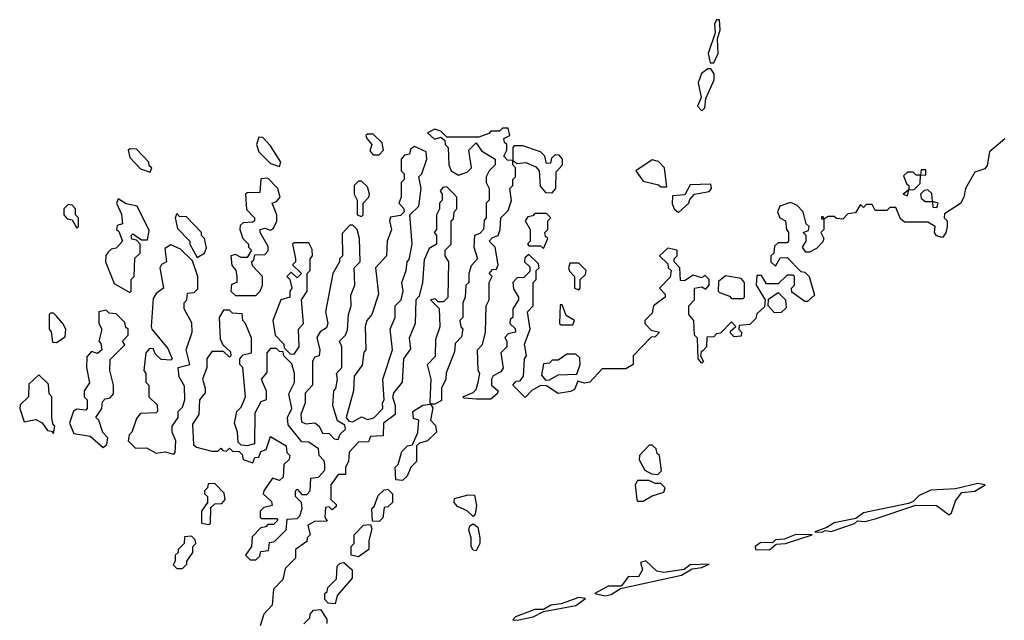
# Model space of a CAD drawing. Extents: x 2769579 to 2883812, y 684207 to 828660.
# Tile 257 of 505: x 2788810 to 2792165, y 793934 to 795980. Entities that reach past the tile are written whole.
import ezdxf

# ---------------------------------------------------------------- set-up
doc = ezdxf.new("R2010")
doc.units = 0

msp = doc.modelspace()

# ---------------------------------------------------------------- linework, layer by layer
at = {"layer": '0CON02XD'}
for points in [[(2791175, 795832.5), (2791190, 795865), (2791187.5, 795915), (2791196.7, 795945), (2791195, 795980), (2791185, 795980), (2791177.5, 795965), (2791180, 795935), (2791156.2, 795865), (2791163, 795833), (2791175, 795832.5)], [(2791135, 795670), (2791145, 795680), (2791148.3, 795711.7), (2791176.2, 795775), (2791176.7, 795795), (2791165, 795812.5), (2791155, 795812.5), (2791133.6, 795796.4), (2791122.5, 795765), (2791132.5, 795715), (2791120, 795685), (2791135, 795670)], [(2789695, 795480), (2789700, 795495), (2789665, 795550), (2789638.3, 795578.3), (2789625, 795580), (2789617.5, 795555), (2789625, 795530), (2789665, 795490), (2789695, 795480)], [(2790367, 794687), (2790325, 794690), (2790320, 794695), (2790355, 794710), (2790365, 794720), (2790372.5, 794745), (2790377.5, 794775), (2790372.5, 794785), (2790370, 794855), (2790387, 794873), (2790397.5, 794915), (2790400, 795005), (2790410, 795025), (2790410, 795085), (2790420, 795105), (2790410, 795115), (2790421.7, 795128.3), (2790435, 795130), (2790440, 795145), (2790430, 795205), (2790410, 795225), (2790421.7, 795238.3), (2790440, 795245), (2790447.5, 795265), (2790450, 795305), (2790475, 795330), (2790486.4, 795363.6), (2790480, 795405), (2790490, 795415), (2790490, 795435), (2790500, 795445), (2790500, 795475), (2790490, 795485), (2790490, 795500), (2790505, 795490), (2790535, 795493.3), (2790568.3, 795478.3), (2790580, 795465), (2790583, 795413), (2790601.7, 795391.7), (2790625, 795390), (2790637.5, 795405), (2790638.3, 795461.7), (2790660, 795485), (2790660, 795505), (2790648.3, 795518.3), (2790635, 795520), (2790621.7, 795508.3), (2790618.3, 795491.7), (2790605, 795490), (2790600, 795515), (2790585, 795530), (2790525, 795550), (2790495, 795550), (2790490, 795545), (2790490, 795500), (2790471.7, 795501.7), (2790460, 795515), (2790470, 795535), (2790470, 795555), (2790461.7, 795561.7), (2790460, 795575), (2790480, 795585), (2790475, 795610), (2790455, 795610), (2790445, 795600), (2790415, 795600), (2790408.3, 795591.7), (2790375, 795580), (2790265, 795580), (2790245, 795600), (2790225, 795607.5), (2790200, 795595), (2790223, 795573), (2790245, 795580), (2790258.3, 795568.3), (2790260, 795555), (2790270, 795545), (2790272.5, 795485), (2790280, 795465), (2790305, 795450), (2790335, 795460), (2790350, 795475), (2790340, 795535), (2790365, 795560), (2790383.6, 795533.6), (2790430, 795505), (2790430, 795485), (2790410, 795465), (2790400, 795445), (2790400, 795425), (2790410, 795405), (2790410, 795365), (2790400, 795355), (2790400, 795305), (2790393, 795297), (2790390, 795265), (2790378.3, 795251.7), (2790360, 795245), (2790357.5, 795205), (2790370, 795165), (2790348.3, 795141.7), (2790340, 795115), (2790340, 795085), (2790330, 795075), (2790327.5, 795035), (2790320, 795015), (2790320, 794965), (2790310, 794955), (2790313, 794933), (2790320, 794925), (2790315, 794900), (2790293.6, 794876.4), (2790291.7, 794848.3), (2790263, 794777), (2790262.5, 794755), (2790247.5, 794725), (2790247, 794683), (2790225, 794670), (2790210, 794670), (2790208.3, 794678.3), (2790212.5, 794755), (2790200, 794805), (2790227, 794833), (2790228.3, 794891.7), (2790242.5, 794935), (2790240, 794995), (2790210, 795025), (2790225, 795030), (2790235, 795020), (2790255, 795020), (2790270, 795035), (2790272.5, 795155), (2790260, 795175), (2790260, 795195), (2790280, 795215), (2790280, 795295), (2790288.3, 795301.7), (2790290, 795325), (2790300, 795335), (2790300, 795375), (2790288.3, 795388.3), (2790265, 795410), (2790251.7, 795408.3), (2790243, 795397), (2790250, 795385), (2790250, 795365), (2790240, 795355), (2790240, 795335), (2790230, 795315), (2790230, 795265), (2790222.5, 795255), (2790230, 795245), (2790230, 795215), (2790205, 795200), (2790188.3, 795161.7), (2790182.5, 795085), (2790171.7, 795038.3), (2790160, 795025), (2790157.5, 794945), (2790137.5, 794895), (2790141.7, 794858.3), (2790117.5, 794825), (2790113.3, 794745), (2790085, 794710), (2790080, 794695), (2790090, 794665), (2790090, 794635), (2790050, 794605), (2790048.3, 794561.7), (2790005, 794560), (2789998.3, 794541.7), (2789965, 794540), (2789933, 794507), (2789930, 794475), (2789920, 794455), (2789920, 794430), (2789895, 794430), (2789870, 794395), (2789870, 794345), (2789888.3, 794328.3), (2789888.3, 794321.7), (2789875, 794310), (2789865, 794320), (2789851.7, 794318.3), (2789850, 794285), (2789858.3, 794271.7), (2789815, 794270), (2789791.7, 794258.3), (2789800, 794225), (2789790, 794215), (2789788.3, 794201.7), (2789750, 794175), (2789750, 794145), (2789715, 794110), (2789707, 794073), (2789675, 794040), (2789670, 793985), (2789642.5, 793955), (2789630, 793915)], [(2790035, 795520), (2790050, 795535), (2790045, 795560), (2790015, 795590), (2789995, 795590), (2789990, 795585), (2789992.5, 795575), (2790010, 795555), (2790003, 795533), (2790015, 795520), (2790035, 795520)], [(2789945, 794610), (2789975, 794626.7), (2789995, 794617.5), (2790017, 794623), (2790047.5, 794655), (2790046.7, 794675), (2790052.5, 794685), (2790047.5, 794755), (2790080, 794855), (2790072.5, 794925), (2790090, 794965), (2790090, 795005), (2790110, 795025), (2790116.7, 795055), (2790112.5, 795085), (2790127.5, 795125), (2790130, 795155), (2790137, 795163), (2790147.5, 795215), (2790140, 795315), (2790170, 795345), (2790177.5, 795405), (2790170, 795445), (2790180, 795455), (2790197.5, 795505), (2790195, 795530), (2790155, 795547.5), (2790141.7, 795538.3), (2790138.3, 795521.7), (2790121.7, 795518.3), (2790110, 795505), (2790110, 795465), (2790120, 795455), (2790120, 795435), (2790110, 795425), (2790110, 795375), (2790102.5, 795355), (2790118.3, 795338.3), (2790120, 795325), (2790107.5, 795312.5), (2790073, 795307), (2790070, 795295), (2790077.5, 795265), (2790062.5, 795225), (2790060, 795175), (2790022.5, 795135), (2790032.5, 795045), (2790010, 794975), (2789992.5, 794955), (2789987.5, 794935), (2789990, 794855), (2789983, 794847), (2789977, 794803), (2789950, 794765), (2789947.5, 794715), (2789922.5, 794625), (2789931.7, 794611.7), (2789945, 794610)], [(2792166.4, 795573.6), (2792115, 795530), (2792107, 795483), (2792098.3, 795471.7), (2792065, 795460), (2792032.5, 795405), (2792027.5, 795375), (2792016.4, 795353.6), (2791961.7, 795318.3), (2791960, 795305), (2791970, 795295), (2791970, 795275), (2791966.4, 795253.6), (2791955, 795237.5), (2791933.6, 795243.6), (2791927.5, 795255), (2791930, 795275), (2791905, 795290), (2791825, 795290), (2791811.7, 795301.7), (2791795, 795340), (2791775, 795340), (2791765, 795330), (2791725, 795330), (2791715, 795350), (2791695, 795350), (2791685, 795340), (2791675, 795350), (2791658.3, 795321.7), (2791631.7, 795318.3), (2791615, 795300), (2791593, 795303), (2791585, 795310), (2791565, 795310), (2791550, 795300), (2791548.3, 795308.3), (2791541.7, 795308.3), (2791541.7, 795301.7), (2791550, 795300), (2791550, 795265), (2791540, 795255), (2791550, 795235), (2791547, 795223), (2791525, 795200), (2791501.7, 795188.3), (2791488.3, 795188.3), (2791477.5, 795205), (2791490, 795225), (2791490, 795245), (2791480, 795255), (2791498.3, 795261.7), (2791500, 795275), (2791490, 795285), (2791480, 795325), (2791458.3, 795348.3), (2791437, 795357), (2791400, 795345), (2791392.5, 795325), (2791400, 795305), (2791420, 795295), (2791422.5, 795265), (2791430, 795255), (2791430, 795225), (2791425, 795220), (2791395, 795220), (2791381.7, 795208.3), (2791380, 795185), (2791370, 795175), (2791370, 795155), (2791385, 795140), (2791401.7, 795168.3), (2791425, 795170), (2791471.7, 795121.7), (2791485, 795120), (2791500, 795105), (2791518.3, 795041.7), (2791495, 795020), (2791485, 795020), (2791441.7, 795051.7), (2791440, 795065), (2791450, 795075), (2791450, 795105), (2791445, 795110), (2791425, 795110), (2791395, 795080), (2791355, 795080), (2791338.3, 795108.3), (2791321.7, 795108.3), (2791320, 795075), (2791350, 795025), (2791348.3, 795001.7), (2791321.7, 794978.3), (2791318.3, 794961.7), (2791298.3, 794941.7), (2791261.7, 794938.3), (2791260, 794925), (2791270, 794915), (2791268.3, 794901.7), (2791245, 794900), (2791231.7, 794911.7), (2791231.7, 794918.3), (2791250, 794935), (2791235, 794950), (2791198.3, 794911.7), (2791185, 794910), (2791175, 794900), (2791151.7, 794898.3), (2791150, 794865), (2791138.3, 794851.7), (2791131.7, 794848.3), (2791130, 794835), (2791140, 794815), (2791135, 794810), (2791122.5, 794825), (2791120, 794895), (2791110, 794905), (2791107.5, 794955), (2791090, 794975), (2791090, 795005), (2791110, 795025), (2791110, 795065), (2791135, 795070), (2791148.3, 795061.7), (2791160, 795075), (2791160, 795095), (2791145, 795110), (2791135, 795100), (2791105, 795110), (2791075, 795090), (2791061.7, 795091.7), (2791060, 795135), (2791040, 795155), (2791040, 795165), (2791050, 795175), (2791050, 795195), (2791018.3, 795201.7), (2790990, 795175), (2791018.3, 795148.3), (2791020, 795135), (2791030, 795125), (2791027, 795103), (2790990, 795065), (2791010, 795045), (2791010, 795035), (2790970, 795005), (2790965, 794980), (2790940, 794955), (2790940, 794945), (2790961.7, 794921.7), (2790990, 794915), (2790975, 794900), (2790961.7, 794898.3), (2790900, 794835), (2790900, 794805), (2790875, 794790), (2790795, 794790), (2790753.3, 794745), (2790735, 794741.2), (2790711.7, 794748.3), (2790700, 794720), (2790687, 794713), (2790645, 794706.7), (2790605, 794732.5), (2790585, 794733.3), (2790555, 794716.7), (2790533, 794693), (2790490, 794735), (2790501.7, 794748.3), (2790515, 794750), (2790526.7, 794765), (2790530, 794825), (2790537.5, 794835), (2790530, 794875), (2790550, 794925), (2790540, 794985), (2790560, 795005), (2790560, 795085), (2790570, 795095), (2790570, 795125), (2790580, 795135), (2790578.3, 795148.3), (2790545, 795180), (2790531.7, 795168.3), (2790530, 795155), (2790548.3, 795138.3), (2790548.3, 795121.7), (2790528.3, 795101.7), (2790505, 795100), (2790490, 795085), (2790493, 795063), (2790510, 795035), (2790510, 795025), (2790490, 794995), (2790490, 794965), (2790481.7, 794958.3), (2790480, 794945), (2790498.3, 794928.3), (2790500, 794915), (2790475, 794910), (2790463, 794897), (2790470, 794885), (2790470, 794865), (2790450, 794845), (2790457, 794793), (2790449.3, 794780.7), (2790423.6, 794766.4), (2790417.5, 794755), (2790417.5, 794735), (2790440, 794715), (2790437.5, 794705), (2790415, 794687.5), (2790367, 794687)], [(2789255, 795460), (2789260, 795475), (2789251.7, 795481.7), (2789250, 795495), (2789208.3, 795538.3), (2789185, 795540), (2789180, 795535), (2789185, 795510), (2789221.7, 795471.7), (2789255, 795460)], [(2791015, 795410), (2791007.5, 795475), (2790987, 795497), (2790965, 795502.5), (2790910, 795465), (2790935, 795430), (2790987, 795417), (2790995, 795410), (2791015, 795410)], [(2791835, 795380), (2791840, 795400), (2791858.3, 795401.7), (2791878.3, 795421.7), (2791880, 795450), (2791898.3, 795451.7), (2791898.3, 795468.3), (2791881.7, 795468.3), (2791880, 795450), (2791865, 795450), (2791855, 795460), (2791835, 795460), (2791821.7, 795448.3), (2791831.7, 795421.7), (2791840, 795415), (2791840, 795400), (2791820, 795385), (2791835, 795380)], [(2789615, 795040), (2789630, 795055), (2789637.5, 795075), (2789637.5, 795105), (2789605, 795140), (2789600, 795155), (2789608.3, 795161.7), (2789611.7, 795178.3), (2789645, 795180), (2789657, 795193), (2789657, 795207), (2789630, 795255), (2789630, 795265), (2789645, 795270), (2789665, 795262.5), (2789675, 795270), (2789686.4, 795293.6), (2789686.7, 795315), (2789670, 795355), (2789685, 795360), (2789697.5, 795375), (2789690, 795405), (2789655, 795440), (2789631.7, 795438.3), (2789628.3, 795391.7), (2789585, 795390), (2789580, 795385), (2789583, 795333), (2789610, 795305), (2789610, 795295), (2789605, 795290), (2789571.7, 795288.3), (2789561.7, 795278.3), (2789560, 795265), (2789570, 795235), (2789590, 795215), (2789590, 795205), (2789600, 795195), (2789585, 795170), (2789565, 795170), (2789545, 795180), (2789530, 795175), (2789533, 795143), (2789547, 795127), (2789550, 795105), (2789550, 795085), (2789531.7, 795078.3), (2789530, 795055), (2789545, 795040), (2789615, 795040)], [(2789975, 795310), (2789980, 795315), (2789980, 795355), (2790000, 795375), (2790002.5, 795385), (2789995, 795410), (2789975, 795430), (2789965, 795430), (2789950, 795415), (2789950, 795385), (2789960, 795365), (2789960, 795315), (2789975, 795310)], [(2791055, 795322.5), (2791090, 795355), (2791093, 795367), (2791110, 795385), (2791160, 795395), (2791167.5, 795405), (2791165, 795420), (2791095, 795417.5), (2791077, 795383), (2791035, 795380), (2791033, 795353), (2791040, 795335), (2791055, 795322.5)], [(2791935, 795340), (2791940, 795355), (2791920, 795360), (2791918.3, 795388.3), (2791905, 795400), (2791891.7, 795398.3), (2791880, 795385), (2791881.7, 795371.7), (2791895, 795360), (2791920, 795360), (2791921.7, 795341.7), (2791935, 795340)], [(2789005, 795270), (2789010, 795275), (2789010, 795305), (2789000, 795315), (2789000, 795335), (2788988.3, 795348.3), (2788975, 795350), (2788960, 795335), (2788960, 795315), (2788971.7, 795301.7), (2788988.3, 795298.3), (2789005, 795270)], [(2789185, 795050), (2789190, 795055), (2789190, 795095), (2789200, 795105), (2789202.5, 795167.5), (2789220, 795185), (2789220, 795215), (2789208.3, 795228.3), (2789191.7, 795231.7), (2789190, 795245), (2789195, 795250), (2789225, 795230), (2789245, 795230), (2789251.7, 795261.7), (2789210, 795345), (2789173, 795353), (2789145, 795370), (2789140, 795355), (2789157, 795317), (2789160, 795285), (2789141.7, 795278.3), (2789140, 795265), (2789148.3, 795258.3), (2789160, 795225), (2789138.3, 795201.7), (2789121.7, 795198.3), (2789111.7, 795188.3), (2789103, 795177), (2789102.5, 795155), (2789131.7, 795081.7), (2789185, 795050)], [(2789415, 795170), (2789440, 795185), (2789447, 795203), (2789440, 795235), (2789430, 795245), (2789430, 795255), (2789378.3, 795308.3), (2789355, 795310), (2789345, 795320), (2789340, 795305), (2789348.3, 795268.3), (2789390, 795225), (2789390, 795215), (2789415, 795170)], [(2790595, 795200), (2790610, 795235), (2790601.7, 795241.7), (2790600, 795255), (2790610, 795265), (2790610, 795295), (2790620, 795305), (2790605, 795320), (2790565, 795320), (2790558.3, 795311.7), (2790541.7, 795308.3), (2790532.5, 795295), (2790550, 795265), (2790550, 795225), (2790540, 795215), (2790545, 795210), (2790585, 795210), (2790595, 795200)], [(2789895, 794550), (2789901.7, 794568.3), (2789920, 794585), (2789918.3, 794598.3), (2789893, 794613), (2789877.5, 794665), (2789880, 794715), (2789887, 794723), (2789892.5, 794755), (2789890, 794775), (2789907.5, 794795), (2789907.5, 794865), (2789900, 794885), (2789920, 794905), (2789927, 794923), (2789930, 794975), (2789940, 795005), (2789938.3, 795041.7), (2789952.5, 795075), (2789950, 795135), (2789970, 795155), (2789967.5, 795235), (2789960, 795265), (2789945, 795280), (2789935, 795280), (2789908.3, 795251.7), (2789910, 795175), (2789900, 795165), (2789900, 795155), (2789877.5, 795115), (2789852.5, 794985), (2789860, 794945), (2789855, 794930), (2789833.6, 794916.4), (2789823, 794897), (2789832.5, 794855), (2789830, 794835), (2789815, 794830), (2789807.5, 794815), (2789807.5, 794735), (2789783, 794707), (2789782.5, 794675), (2789767.5, 794635), (2789770, 794610), (2789785, 794603.3), (2789815.9, 794605.9), (2789830, 794595), (2789841.7, 794571.7), (2789865, 794570), (2789881.7, 794551.7), (2789895, 794550)], [(2789335, 794500), (2789340, 794505), (2789342.5, 794545), (2789330, 794575), (2789330, 794595), (2789350, 794625), (2789350, 794645), (2789365, 794660), (2789372.5, 794685), (2789371.7, 794731.7), (2789353, 794763), (2789350, 794795), (2789390, 794805), (2789377.5, 794855), (2789397.5, 794915), (2789397, 794947), (2789370, 794995), (2789370, 795015), (2789380, 795025), (2789381.7, 795048.3), (2789405, 795050), (2789417, 795063), (2789417.5, 795105), (2789398.3, 795158.3), (2789358.3, 795198.3), (2789325, 795212.5), (2789305, 795200), (2789310, 795155), (2789293.6, 795146.4), (2789287.5, 795135), (2789300, 795065), (2789275, 795047.5), (2789265, 795030), (2789257.5, 794935), (2789260, 794925), (2789315, 794860), (2789330, 794825), (2789325, 794820), (2789291.7, 794821.7), (2789271.7, 794841.7), (2789265, 794860), (2789251.7, 794858.3), (2789240, 794845), (2789232.5, 794785), (2789240, 794775), (2789240, 794745), (2789250, 794735), (2789250, 794695), (2789278.3, 794668.3), (2789280, 794645), (2789275, 794640), (2789221.7, 794638.3), (2789208.3, 794621.7), (2789192.5, 794575), (2789182.5, 794565), (2789180, 794545), (2789205, 794520), (2789241.7, 794521.7), (2789275, 794502.5), (2789305, 794507.5), (2789335, 794500)], [(2789745, 794840), (2789762.5, 794865), (2789760, 794925), (2789777.5, 794945), (2789770, 795025), (2789790, 795055), (2789790, 795115), (2789800, 795125), (2789800, 795165), (2789807.5, 795175), (2789807, 795197), (2789795, 795220), (2789745, 795220), (2789740, 795215), (2789750, 795165), (2789750, 795155), (2789740, 795145), (2789770, 795115), (2789755, 795100), (2789735, 795120), (2789720, 795105), (2789730, 795095), (2789737.5, 795065), (2789730, 795055), (2789730, 795035), (2789700, 795025), (2789672.5, 794955), (2789680, 794905), (2789710, 794875), (2789711.7, 794861.7), (2789731.7, 794841.7), (2789745, 794840)], [(2790715, 795060), (2790720, 795065), (2790720, 795095), (2790738.3, 795111.7), (2790740, 795125), (2790715, 795150), (2790685, 795150), (2790680, 795135), (2790683, 795123), (2790700, 795105), (2790700, 795065), (2790715, 795060)], [(2791275, 795030), (2791280, 795035), (2791280, 795085), (2791268.3, 795098.3), (2791215, 795107.5), (2791191.7, 795088.3), (2791190, 795055), (2791195, 795050), (2791228.3, 795038.3), (2791235, 795030), (2791275, 795030)], [(2791381.7, 794981.7), (2791360, 795005), (2791361.7, 795028.3), (2791395, 795050), (2791420, 795025), (2791421.7, 794998.3), (2791405, 794982.5), (2791381.7, 794981.7)], [(2790695, 794940), (2790700, 794955), (2790671.7, 794971.7), (2790658.3, 795008.3), (2790651.7, 795008.3), (2790650, 794945), (2790655, 794940), (2790695, 794940)], [(2788935, 794880), (2788965, 794900), (2788966.7, 794925), (2788957.5, 794945), (2788935, 794970), (2788925, 794980), (2788915, 794980), (2788910, 794975), (2788910, 794925), (2788917, 794917), (2788921.7, 794881.7), (2788935, 794880)], [(2789095, 794522.5), (2789107, 794533), (2789110, 794555), (2789093, 794573), (2789080, 794615), (2789070, 794625), (2789090, 794655), (2789091.7, 794678.3), (2789101.7, 794688.3), (2789118.3, 794691.7), (2789130, 794705), (2789130, 794735), (2789117.5, 794785), (2789118.3, 794821.7), (2789168.3, 794871.7), (2789160, 794885), (2789180, 794905), (2789180, 794925), (2789171.7, 794931.7), (2789168.3, 794948.3), (2789138.3, 794978.3), (2789115, 794980), (2789105, 794990), (2789080, 794985), (2789080, 794945), (2789090, 794925), (2789080, 794885), (2789087, 794877), (2789090, 794855), (2789075, 794842.5), (2789055, 794850), (2789038.3, 794831.7), (2789037.5, 794795), (2789047.5, 794742.5), (2789030, 794715), (2789030, 794695), (2789040, 794685), (2789040, 794655), (2789035, 794650), (2789005, 794652.5), (2788993.6, 794646.4), (2788980, 794605), (2788995, 794570), (2789050.7, 794560.7), (2789095, 794522.5)], [(2789615, 794140), (2789628.3, 794151.7), (2789631.7, 794168.3), (2789658.3, 794171.7), (2789661.7, 794198.3), (2789678.3, 794201.7), (2789718.3, 794241.7), (2789721.7, 794278.3), (2789755, 794280), (2789765, 794290), (2789772.5, 794315), (2789770, 794335), (2789750, 794355), (2789750, 794375), (2789755, 794380), (2789771.7, 794361.7), (2789788.3, 794361.7), (2789800, 794375), (2789801.7, 794418.3), (2789828.3, 794421.7), (2789850, 794445), (2789850, 794465), (2789847, 794477), (2789830, 794495), (2789828.3, 794518.3), (2789795, 794540), (2789771.7, 794541.7), (2789725, 794600), (2789722.5, 794625), (2789737.5, 794655), (2789727.5, 794705), (2789746.4, 794743.6), (2789746.7, 794775), (2789737, 794807), (2789710, 794835), (2789708.3, 794848.3), (2789695, 794850), (2789685, 794860), (2789665, 794860), (2789652.5, 794845), (2789651.7, 794778.3), (2789632.5, 794755), (2789650, 794715), (2789650, 794685), (2789631.7, 794678.3), (2789610.7, 794639.3), (2789610, 794535), (2789585, 794527.5), (2789565, 794530), (2789555, 794540), (2789552.5, 794575), (2789542.5, 794605), (2789550, 794645), (2789565, 794660), (2789580, 794695), (2789570, 794795), (2789560, 794805), (2789560, 794825), (2789571.7, 794838.3), (2789600, 794845), (2789600, 794895), (2789580, 794945), (2789570, 794955), (2789568.3, 794978.3), (2789535, 794980), (2789525, 794990), (2789505, 794990), (2789490, 794965), (2789493, 794893), (2789501.7, 794871.7), (2789528.3, 794848.3), (2789530, 794835), (2789525, 794830), (2789505, 794850), (2789465, 794850), (2789447.5, 794825), (2789447.5, 794795), (2789432.5, 794755), (2789442.5, 794725), (2789441.7, 794708.3), (2789422.5, 794685), (2789420, 794635), (2789398.3, 794601.7), (2789401.7, 794531.7), (2789413, 794523), (2789465, 794510), (2789485, 794510), (2789495, 794520), (2789501.7, 794511.7), (2789515, 794510), (2789525, 794520), (2789535, 794510), (2789558.3, 794508.3), (2789568.3, 794498.3), (2789571.7, 794481.7), (2789605, 794470), (2789611.7, 794488.3), (2789625, 794490), (2789631.7, 794508.3), (2789650, 794515), (2789665, 794560), (2789718.3, 794528.3), (2789720, 794505), (2789730, 794495), (2789728.3, 794481.7), (2789710, 794465), (2789708.3, 794421.7), (2789695, 794410), (2789671.7, 794418.3), (2789642.5, 794375), (2789640, 794365), (2789668.3, 794338.3), (2789670, 794325), (2789641.7, 794318.3), (2789630, 794305), (2789630, 794285), (2789635, 794280), (2789685, 794280), (2789690, 794275), (2789675, 794260), (2789655, 794260), (2789648.3, 794251.7), (2789631.7, 794248.3), (2789602.5, 794217.5), (2789600, 794185), (2789580, 794155), (2789595, 794140), (2789615, 794140)], [(2790601.7, 794751.7), (2790615, 794752.5), (2790645, 794770), (2790708.3, 794771.7), (2790720, 794805), (2790718.3, 794828.3), (2790705, 794840), (2790675, 794840), (2790645, 794820), (2790625, 794820), (2790615, 794810), (2790595, 794807.5), (2790588.3, 794768.3), (2790601.7, 794751.7)], [(2788925, 794570), (2788930, 794595), (2788922.5, 794602.5), (2788920, 794625), (2788920, 794695), (2788910, 794705), (2788908.3, 794738.3), (2788875, 794770), (2788841.7, 794738.3), (2788840, 794695), (2788811.7, 794668.3), (2788810, 794655), (2788825, 794610), (2788865, 794617.5), (2788886.4, 794606.4), (2788905, 794580), (2788918.3, 794578.3), (2788925, 794570)], [(2790115, 794410), (2790091.7, 794411.7), (2790090, 794455), (2790100, 794465), (2790111.7, 794508.3), (2790131.7, 794528.3), (2790148.3, 794531.7), (2790167, 794573), (2790170, 794615), (2790151.7, 794621.7), (2790150, 794645), (2790183.8, 794666.2), (2790210, 794670), (2790217.5, 794657.5), (2790210, 794615), (2790227, 794597), (2790230, 794575), (2790200, 794545), (2790172.5, 794537.5), (2790161.7, 794528.3), (2790162.5, 794475), (2790142.5, 794455), (2790130, 794425), (2790115, 794410)], [(2790985, 794430), (2790997.5, 794442.5), (2790990, 794495), (2790981.7, 794501.7), (2790978.3, 794518.3), (2790965, 794530), (2790955, 794530), (2790922.5, 794495), (2790920.7, 794480.7), (2790940, 794445), (2790963, 794433), (2790985, 794430)], [(2790935, 794340), (2790965, 794357.5), (2791005, 794370), (2791010, 794385), (2790995, 794400), (2790975, 794400), (2790955, 794410), (2790915, 794410), (2790907.5, 794395), (2790912.5, 794345), (2790915, 794340), (2790935, 794340)], [(2789455, 794260), (2789460, 794265), (2789461.7, 794318.3), (2789475, 794330), (2789498.3, 794331.7), (2789510, 794345), (2789507, 794367), (2789475, 794400), (2789451.7, 794398.3), (2789450, 794385), (2789440, 794375), (2789440, 794365), (2789450, 794355), (2789450, 794335), (2789430, 794305), (2789430, 794265), (2789455, 794260)], [(2790035, 794270), (2790011.7, 794271.7), (2790010, 794315), (2790018.3, 794321.7), (2790031.7, 794358.3), (2790051.7, 794378.3), (2790065, 794380), (2790080, 794365), (2790080, 794335), (2790065, 794320), (2790051.7, 794318.3), (2790047, 794283), (2790035, 794270)], [(2791545, 794234), (2791555, 794240), (2791575, 794236.7), (2791655, 794263.8), (2791665, 794272.5), (2791689.5, 794270.5), (2791725, 794278.8), (2791863.6, 794326.4), (2791934.3, 794324.3), (2791977, 794293), (2791985, 794300), (2791998.8, 794341.2), (2792020.8, 794369.2), (2792065, 794374), (2792100, 794395), (2792075, 794400), (2791998.3, 794381.7), (2791915, 794376.7), (2791875, 794358.8), (2791855, 794338.8), (2791838.3, 794331.7), (2791685, 794300), (2791659.3, 794280.7), (2791585, 794266.2), (2791560.7, 794249.3), (2791520, 794235), (2791545, 794234)], [(2790355, 794287.5), (2790335, 794306.7), (2790301.7, 794321.7), (2790290, 794335), (2790291.7, 794348.3), (2790338.6, 794361.4), (2790359.7, 794359.7), (2790366.7, 794325), (2790362.5, 794295), (2790355, 794287.5)], [(2789965, 794150), (2789940, 794155), (2789940, 794185), (2789950, 794195), (2789950, 794225), (2789981.7, 794258.3), (2790005, 794260), (2790010, 794245), (2790000, 794205), (2790000, 794175), (2789965, 794150)], [(2790365, 794170), (2790355, 794172.5), (2790348.8, 794185), (2790348.8, 794215), (2790340.5, 794240.5), (2790344.2, 794255.8), (2790355, 794262.5), (2790370.7, 794250.7), (2790377.5, 794215), (2790377.5, 794195), (2790365, 794170)], [(2789365, 794110), (2789380, 794125), (2789380, 794135), (2789400, 794165), (2789400, 794185), (2789410, 794195), (2789408.3, 794208.3), (2789395, 794220), (2789371.7, 794218.3), (2789370, 794195), (2789350, 794175), (2789350, 794165), (2789340, 794155), (2789340, 794135), (2789333, 794123), (2789345, 794110), (2789365, 794110)], [(2791365, 794173.8), (2791387.5, 794192.5), (2791420, 794195), (2791510, 794225), (2791455, 794226.2), (2791415, 794210), (2791385, 794207.5), (2791375, 794197.5), (2791335, 794198.8), (2791316.7, 794185), (2791317.5, 794175), (2791365, 794173.8)], [(2790805, 794016.7), (2790825, 794021.2), (2790857.5, 794042.5), (2791065, 794087.5), (2791101.2, 794108.8), (2791135, 794113.8), (2791160, 794125), (2791095, 794122.5), (2791073.8, 794106.2), (2791005, 794096.2), (2790981.2, 794101.2), (2790943.6, 794136.4), (2790925, 794130), (2790932.5, 794105), (2790918.3, 794081.7), (2790885, 794082.5), (2790860, 794050), (2790815, 794050), (2790770, 794025), (2790805, 794016.7)], [(2789885, 793990), (2789861.7, 793991.7), (2789850, 794005), (2789850, 794025), (2789858.3, 794031.7), (2789860, 794045), (2789890, 794075), (2789891.7, 794118.3), (2789901.7, 794128.3), (2789915, 794130), (2789942.5, 794105), (2789943, 794077), (2789891.7, 794018.3), (2789885, 793990)], [(2790505, 793934.2), (2790560, 793945), (2790595, 793963.3), (2790705, 793983.8), (2790737.5, 794007.5), (2790715, 794011.2), (2790655, 793990), (2790620, 793985), (2790595, 793970), (2790565, 793970), (2790500, 793945), (2790490, 793935), (2790505, 793934.2)], [(2789778.3, 793921.7), (2789798.3, 793941.7), (2789800, 793955), (2789811.7, 793968.3), (2789835, 793970), (2789857, 793937), (2789857, 793923)]]:
    msp.add_lwpolyline(points, dxfattribs=at)

doc.saveas('drawing.dxf')
